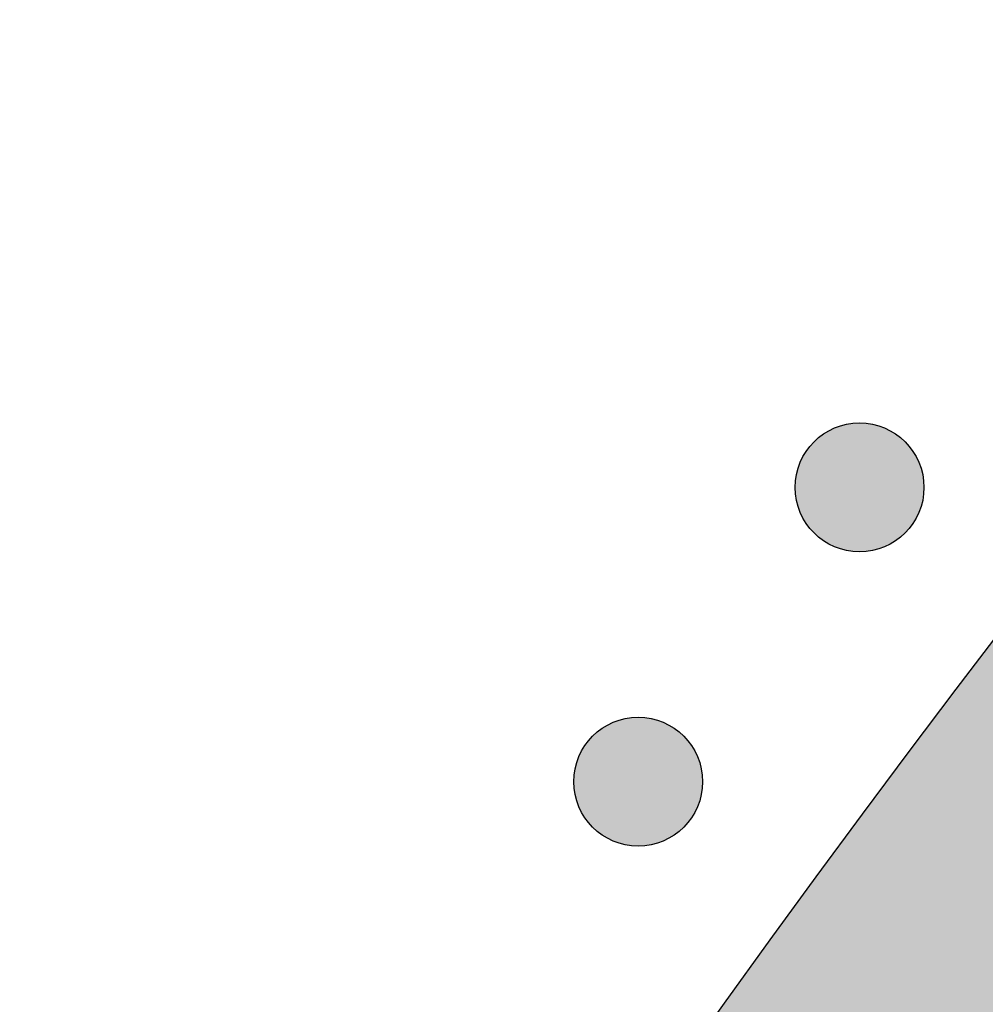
# Model space of a CAD drawing. Header units: millimetres. Extents: x -3873 to -97, y 912 to 4165.
# Tile 510 of 656: x -1989 to -1963, y 3135 to 3162. Entities that reach past the tile are written whole.
import ezdxf

# ---------------------------------------------------------------- set-up
doc = ezdxf.new("R2010")
doc.units = ezdxf.units.MM
doc.layers.add('pattern', color=7, linetype='Continuous', true_color=0x000000)

msp = doc.modelspace()

# ---------------------------------------------------------------- hatches: boundary and pattern name
at = {"layer": 'pattern'}
for points in [[(-2030.457, 2910.644), (-2030.354, 2917.828), (-2030.114, 2925.028), (-2029.734, 2932.242), (-2029.214, 2939.465), (-2028.554, 2946.693), (-2027.752, 2953.922), (-2026.808, 2961.148), (-2025.723, 2968.366), (-2024.495, 2975.573), (-2023.126, 2982.764), (-2021.615, 2989.935), (-2019.963, 2997.082), (-2018.17, 3004.201), (-2016.237, 3011.287), (-2014.165, 3018.338), (-2011.955, 3025.347), (-2009.608, 3032.312), (-2007.127, 3039.229), (-2004.511, 3046.093), (-2001.763, 3052.901), (-1998.886, 3059.648), (-1995.879, 3066.332), (-1992.747, 3072.948), (-1989.491, 3079.493), (-1986.113, 3085.964), (-1982.616, 3092.357), (-1979.003, 3098.67), (-1975.277, 3104.898), (-1971.439, 3111.039), (-1967.494, 3117.091), (-1963.444, 3123.049), (-1959.292, 3128.913), (-1958.28, 3130.827), (-1957.31, 3132.768), (-1956.383, 3134.733), (-1955.5, 3136.721), (-1954.662, 3138.732), (-1953.87, 3140.762), (-1953.124, 3142.811), (-1952.426, 3144.878), (-1951.775, 3146.96), (-1951.172, 3149.056), (-1950.618, 3151.164), (-1950.113, 3153.282), (-1949.657, 3155.41), (-1949.25, 3157.544), (-1948.893, 3159.684), (-1948.585, 3161.827), (-1953.993, 3155.406), (-1959.28, 3148.844), (-1964.44, 3142.147), (-1969.469, 3135.317), (-1974.361, 3128.358), (-1979.111, 3121.274), (-1983.716, 3114.07), (-1988.17, 3106.75), (-1992.47, 3099.318), (-1996.612, 3091.779), (-2000.59, 3084.139), (-2004.403, 3076.404), (-2008.046, 3068.577), (-2011.517, 3060.665), (-2014.812, 3052.674), (-2017.929, 3044.609), (-2020.865, 3036.477), (-2023.618, 3028.284), (-2026.187, 3020.035), (-2028.57, 3011.737), (-2030.765, 3003.397), (-2032.772, 2995.02), (-2034.59, 2986.613), (-2036.218, 2978.183), (-2037.656, 2969.735), (-2038.905, 2961.277), (-2039.964, 2952.814), (-2040.835, 2944.352), (-2041.519, 2935.898), (-2042.016, 2927.458), (-2042.328, 2919.038), (-2042.457, 2910.644)], [(-1964.895, 3150.205), (-1964.923, 3150.232), (-1964.952, 3150.26), (-1964.982, 3150.286), (-1965.013, 3150.313), (-1965.044, 3150.338), (-1965.077, 3150.363), (-1965.11, 3150.388), (-1965.144, 3150.412), (-1965.179, 3150.436), (-1965.215, 3150.458), (-1965.251, 3150.48), (-1965.289, 3150.502), (-1965.327, 3150.522), (-1965.365, 3150.542), (-1965.405, 3150.561), (-1965.445, 3150.579), (-1965.486, 3150.596), (-1965.527, 3150.612), (-1965.569, 3150.627), (-1965.611, 3150.641), (-1965.654, 3150.654), (-1965.698, 3150.666), (-1965.742, 3150.677), (-1965.786, 3150.687), (-1965.831, 3150.696), (-1965.876, 3150.703), (-1965.921, 3150.71), (-1965.966, 3150.715), (-1966.012, 3150.719), (-1966.058, 3150.722), (-1966.104, 3150.724), (-1966.15, 3150.725), (-1966.196, 3150.724), (-1966.241, 3150.722), (-1966.287, 3150.719), (-1966.333, 3150.715), (-1966.378, 3150.71), (-1966.424, 3150.703), (-1966.469, 3150.696), (-1966.513, 3150.687), (-1966.558, 3150.677), (-1966.601, 3150.666), (-1966.645, 3150.654), (-1966.688, 3150.641), (-1966.73, 3150.627), (-1966.772, 3150.612), (-1966.814, 3150.596), (-1966.854, 3150.579), (-1966.894, 3150.561), (-1966.934, 3150.542), (-1966.973, 3150.522), (-1967.011, 3150.502), (-1967.048, 3150.48), (-1967.084, 3150.458), (-1967.12, 3150.436), (-1967.155, 3150.412), (-1967.189, 3150.388), (-1967.222, 3150.363), (-1967.255, 3150.338), (-1967.286, 3150.313), (-1967.317, 3150.286), (-1967.347, 3150.26), (-1967.376, 3150.232), (-1967.404, 3150.205), (-1967.432, 3150.177), (-1967.459, 3150.148), (-1967.486, 3150.118), (-1967.512, 3150.087), (-1967.538, 3150.055), (-1967.563, 3150.023), (-1967.588, 3149.99), (-1967.612, 3149.956), (-1967.635, 3149.921), (-1967.658, 3149.885), (-1967.68, 3149.848), (-1967.701, 3149.811), (-1967.722, 3149.773), (-1967.741, 3149.734), (-1967.76, 3149.695), (-1967.778, 3149.655), (-1967.795, 3149.614), (-1967.811, 3149.573), (-1967.826, 3149.531), (-1967.84, 3149.488), (-1967.853, 3149.445), (-1967.865, 3149.402), (-1967.876, 3149.358), (-1967.886, 3149.314), (-1967.895, 3149.269), (-1967.903, 3149.224), (-1967.909, 3149.179), (-1967.914, 3149.133), (-1967.919, 3149.088), (-1967.922, 3149.042), (-1967.923, 3148.996), (-1967.924, 3148.95), (-1967.923, 3148.904), (-1967.922, 3148.858), (-1967.919, 3148.813), (-1967.914, 3148.767), (-1967.909, 3148.722), (-1967.903, 3148.676), (-1967.895, 3148.631), (-1967.886, 3148.587), (-1967.876, 3148.542), (-1967.865, 3148.498), (-1967.853, 3148.455), (-1967.84, 3148.412), (-1967.826, 3148.37), (-1967.811, 3148.328), (-1967.795, 3148.286), (-1967.778, 3148.246), (-1967.76, 3148.205), (-1967.741, 3148.166), (-1967.722, 3148.127), (-1967.701, 3148.089), (-1967.68, 3148.052), (-1967.658, 3148.015), (-1967.635, 3147.98), (-1967.612, 3147.945), (-1967.588, 3147.911), (-1967.563, 3147.877), (-1967.538, 3147.845), (-1967.512, 3147.813), (-1967.486, 3147.783), (-1967.459, 3147.753), (-1967.432, 3147.724), (-1967.404, 3147.696), (-1967.376, 3147.668), (-1967.347, 3147.641), (-1967.317, 3147.614), (-1967.286, 3147.588), (-1967.255, 3147.562), (-1967.222, 3147.537), (-1967.189, 3147.512), (-1967.155, 3147.488), (-1967.12, 3147.465), (-1967.084, 3147.442), (-1967.048, 3147.42), (-1967.011, 3147.399), (-1966.973, 3147.378), (-1966.934, 3147.359), (-1966.894, 3147.34), (-1966.854, 3147.322), (-1966.814, 3147.305), (-1966.772, 3147.289), (-1966.73, 3147.274), (-1966.688, 3147.26), (-1966.645, 3147.246), (-1966.601, 3147.234), (-1966.558, 3147.223), (-1966.513, 3147.214), (-1966.469, 3147.205), (-1966.424, 3147.197), (-1966.378, 3147.191), (-1966.333, 3147.185), (-1966.287, 3147.181), (-1966.241, 3147.178), (-1966.196, 3147.177), (-1966.15, 3147.176), (-1966.104, 3147.177), (-1966.058, 3147.178), (-1966.012, 3147.181), (-1965.966, 3147.185), (-1965.921, 3147.191), (-1965.876, 3147.197), (-1965.831, 3147.205), (-1965.786, 3147.214), (-1965.742, 3147.223), (-1965.698, 3147.234), (-1965.654, 3147.246), (-1965.611, 3147.26), (-1965.569, 3147.274), (-1965.527, 3147.289), (-1965.486, 3147.305), (-1965.445, 3147.322), (-1965.405, 3147.34), (-1965.365, 3147.359), (-1965.327, 3147.378), (-1965.289, 3147.399), (-1965.251, 3147.42), (-1965.215, 3147.442), (-1965.179, 3147.465), (-1965.144, 3147.488), (-1965.11, 3147.512), (-1965.077, 3147.537), (-1965.044, 3147.562), (-1965.013, 3147.588), (-1964.982, 3147.614), (-1964.952, 3147.641), (-1964.923, 3147.668), (-1964.895, 3147.696), (-1964.867, 3147.724), (-1964.84, 3147.753), (-1964.814, 3147.783), (-1964.787, 3147.813), (-1964.762, 3147.845), (-1964.736, 3147.877), (-1964.712, 3147.911), (-1964.688, 3147.945), (-1964.664, 3147.98), (-1964.642, 3148.015), (-1964.62, 3148.052), (-1964.598, 3148.089), (-1964.578, 3148.127), (-1964.558, 3148.166), (-1964.539, 3148.205), (-1964.521, 3148.246), (-1964.504, 3148.286), (-1964.488, 3148.328), (-1964.473, 3148.37), (-1964.459, 3148.412), (-1964.446, 3148.455), (-1964.434, 3148.498), (-1964.423, 3148.542), (-1964.413, 3148.587), (-1964.404, 3148.631), (-1964.397, 3148.676), (-1964.39, 3148.722), (-1964.385, 3148.767), (-1964.381, 3148.813), (-1964.378, 3148.858), (-1964.376, 3148.904), (-1964.375, 3148.95), (-1964.376, 3148.996), (-1964.378, 3149.042), (-1964.381, 3149.088), (-1964.385, 3149.133), (-1964.39, 3149.179), (-1964.397, 3149.224), (-1964.404, 3149.269), (-1964.413, 3149.314), (-1964.423, 3149.358), (-1964.434, 3149.402), (-1964.446, 3149.445), (-1964.459, 3149.488), (-1964.473, 3149.531), (-1964.488, 3149.573), (-1964.504, 3149.614), (-1964.521, 3149.655), (-1964.539, 3149.695), (-1964.558, 3149.734), (-1964.578, 3149.773), (-1964.598, 3149.811), (-1964.62, 3149.848), (-1964.642, 3149.885), (-1964.664, 3149.921), (-1964.688, 3149.956), (-1964.712, 3149.99), (-1964.736, 3150.023), (-1964.762, 3150.055), (-1964.787, 3150.087), (-1964.814, 3150.118), (-1964.84, 3150.148), (-1964.867, 3150.177)], [(-1970.991, 3142.101), (-1971.02, 3142.128), (-1971.049, 3142.155), (-1971.079, 3142.182), (-1971.109, 3142.208), (-1971.141, 3142.234), (-1971.173, 3142.259), (-1971.207, 3142.284), (-1971.241, 3142.308), (-1971.276, 3142.331), (-1971.311, 3142.354), (-1971.348, 3142.376), (-1971.385, 3142.397), (-1971.423, 3142.418), (-1971.462, 3142.438), (-1971.501, 3142.456), (-1971.541, 3142.474), (-1971.582, 3142.491), (-1971.623, 3142.507), (-1971.665, 3142.523), (-1971.708, 3142.537), (-1971.751, 3142.55), (-1971.794, 3142.562), (-1971.838, 3142.573), (-1971.882, 3142.583), (-1971.927, 3142.591), (-1971.972, 3142.599), (-1972.017, 3142.606), (-1972.063, 3142.611), (-1972.108, 3142.615), (-1972.154, 3142.618), (-1972.2, 3142.62), (-1972.246, 3142.62), (-1972.292, 3142.62), (-1972.338, 3142.618), (-1972.384, 3142.615), (-1972.429, 3142.611), (-1972.475, 3142.606), (-1972.52, 3142.599), (-1972.565, 3142.591), (-1972.61, 3142.583), (-1972.654, 3142.573), (-1972.698, 3142.562), (-1972.741, 3142.55), (-1972.784, 3142.537), (-1972.827, 3142.523), (-1972.869, 3142.507), (-1972.91, 3142.491), (-1972.951, 3142.474), (-1972.991, 3142.456), (-1973.03, 3142.438), (-1973.069, 3142.418), (-1973.107, 3142.397), (-1973.144, 3142.376), (-1973.181, 3142.354), (-1973.217, 3142.331), (-1973.251, 3142.308), (-1973.286, 3142.284), (-1973.319, 3142.259), (-1973.351, 3142.234), (-1973.383, 3142.208), (-1973.414, 3142.182), (-1973.444, 3142.155), (-1973.473, 3142.128), (-1973.501, 3142.101), (-1973.528, 3142.072), (-1973.555, 3142.043), (-1973.582, 3142.014), (-1973.608, 3141.983), (-1973.634, 3141.951), (-1973.659, 3141.919), (-1973.684, 3141.886), (-1973.708, 3141.851), (-1973.731, 3141.816), (-1973.754, 3141.781), (-1973.776, 3141.744), (-1973.797, 3141.707), (-1973.818, 3141.669), (-1973.838, 3141.63), (-1973.856, 3141.591), (-1973.874, 3141.551), (-1973.891, 3141.51), (-1973.908, 3141.469), (-1973.923, 3141.427), (-1973.937, 3141.384), (-1973.95, 3141.341), (-1973.962, 3141.298), (-1973.973, 3141.254), (-1973.983, 3141.21), (-1973.991, 3141.165), (-1973.999, 3141.12), (-1974.006, 3141.075), (-1974.011, 3141.029), (-1974.015, 3140.984), (-1974.018, 3140.938), (-1974.02, 3140.892), (-1974.02, 3140.846), (-1974.02, 3140.8), (-1974.018, 3140.754), (-1974.015, 3140.708), (-1974.011, 3140.663), (-1974.006, 3140.617), (-1973.999, 3140.572), (-1973.991, 3140.527), (-1973.983, 3140.482), (-1973.973, 3140.438), (-1973.962, 3140.394), (-1973.95, 3140.351), (-1973.937, 3140.308), (-1973.923, 3140.265), (-1973.908, 3140.223), (-1973.891, 3140.182), (-1973.874, 3140.141), (-1973.856, 3140.101), (-1973.838, 3140.062), (-1973.818, 3140.023), (-1973.797, 3139.985), (-1973.776, 3139.948), (-1973.754, 3139.911), (-1973.731, 3139.876), (-1973.708, 3139.841), (-1973.684, 3139.807), (-1973.659, 3139.773), (-1973.634, 3139.741), (-1973.608, 3139.709), (-1973.582, 3139.678), (-1973.555, 3139.649), (-1973.528, 3139.62), (-1973.501, 3139.591), (-1973.473, 3139.564), (-1973.444, 3139.537), (-1973.414, 3139.51), (-1973.383, 3139.484), (-1973.351, 3139.458), (-1973.319, 3139.433), (-1973.286, 3139.408), (-1973.251, 3139.384), (-1973.217, 3139.361), (-1973.181, 3139.338), (-1973.144, 3139.316), (-1973.107, 3139.295), (-1973.069, 3139.274), (-1973.03, 3139.254), (-1972.991, 3139.236), (-1972.951, 3139.218), (-1972.91, 3139.201), (-1972.869, 3139.185), (-1972.827, 3139.169), (-1972.784, 3139.155), (-1972.741, 3139.142), (-1972.698, 3139.13), (-1972.654, 3139.119), (-1972.61, 3139.109), (-1972.565, 3139.101), (-1972.52, 3139.093), (-1972.475, 3139.087), (-1972.429, 3139.081), (-1972.384, 3139.077), (-1972.338, 3139.074), (-1972.292, 3139.072), (-1972.246, 3139.072), (-1972.2, 3139.072), (-1972.154, 3139.074), (-1972.108, 3139.077), (-1972.063, 3139.081), (-1972.017, 3139.087), (-1971.972, 3139.093), (-1971.927, 3139.101), (-1971.882, 3139.109), (-1971.838, 3139.119), (-1971.794, 3139.13), (-1971.751, 3139.142), (-1971.708, 3139.155), (-1971.665, 3139.169), (-1971.623, 3139.185), (-1971.582, 3139.201), (-1971.541, 3139.218), (-1971.501, 3139.236), (-1971.462, 3139.254), (-1971.423, 3139.274), (-1971.385, 3139.295), (-1971.348, 3139.316), (-1971.311, 3139.338), (-1971.276, 3139.361), (-1971.241, 3139.384), (-1971.207, 3139.408), (-1971.173, 3139.433), (-1971.141, 3139.458), (-1971.109, 3139.484), (-1971.079, 3139.51), (-1971.049, 3139.537), (-1971.02, 3139.564), (-1970.991, 3139.591), (-1970.964, 3139.62), (-1970.937, 3139.649), (-1970.91, 3139.678), (-1970.884, 3139.709), (-1970.858, 3139.741), (-1970.833, 3139.773), (-1970.808, 3139.807), (-1970.784, 3139.841), (-1970.761, 3139.876), (-1970.738, 3139.911), (-1970.716, 3139.948), (-1970.695, 3139.985), (-1970.674, 3140.023), (-1970.654, 3140.062), (-1970.636, 3140.101), (-1970.618, 3140.141), (-1970.601, 3140.182), (-1970.585, 3140.223), (-1970.569, 3140.265), (-1970.555, 3140.308), (-1970.542, 3140.351), (-1970.53, 3140.394), (-1970.519, 3140.438), (-1970.509, 3140.482), (-1970.501, 3140.527), (-1970.493, 3140.572), (-1970.487, 3140.617), (-1970.481, 3140.663), (-1970.477, 3140.708), (-1970.474, 3140.754), (-1970.472, 3140.8), (-1970.472, 3140.846), (-1970.472, 3140.892), (-1970.474, 3140.938), (-1970.477, 3140.984), (-1970.481, 3141.029), (-1970.487, 3141.075), (-1970.493, 3141.12), (-1970.501, 3141.165), (-1970.509, 3141.21), (-1970.519, 3141.254), (-1970.53, 3141.298), (-1970.542, 3141.341), (-1970.555, 3141.384), (-1970.569, 3141.427), (-1970.585, 3141.469), (-1970.601, 3141.51), (-1970.618, 3141.551), (-1970.636, 3141.591), (-1970.654, 3141.63), (-1970.674, 3141.669), (-1970.695, 3141.707), (-1970.716, 3141.744), (-1970.738, 3141.781), (-1970.761, 3141.816), (-1970.784, 3141.851), (-1970.808, 3141.886), (-1970.833, 3141.919), (-1970.858, 3141.951), (-1970.884, 3141.983), (-1970.91, 3142.014), (-1970.937, 3142.043), (-1970.964, 3142.072)]]:
    msp.add_hatch(color=256, dxfattribs=at).paths.add_polyline_path(points, flags=0)

# ---------------------------------------------------------------- linework, layer by layer
for centre in [(-1966.15, 3148.95), (-1972.246, 3140.846)]:
    msp.add_circle(centre, 1.774, dxfattribs=at)
msp.add_arc((-1654.761, 2908.888), 387.7, 139.2764, 179.74051, dxfattribs=at)

doc.saveas('drawing.dxf')
